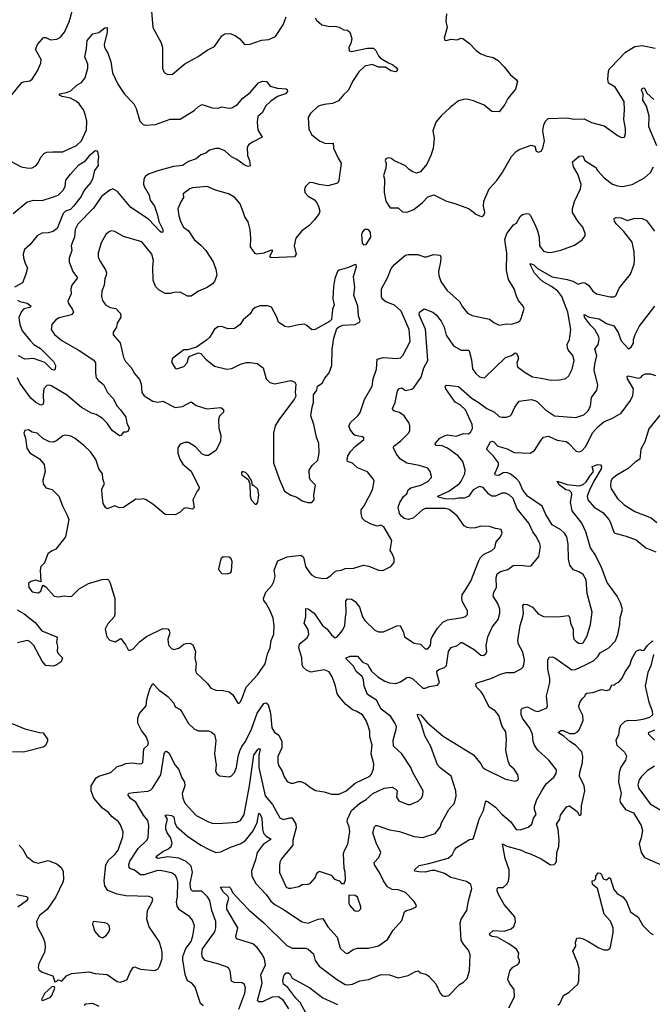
# Model space of a CAD drawing. Extents: x 2133461 to 2293071, y 753526 to 916327.
# Tile 281 of 459: x 2201814 to 2206947, y 874125 to 882107. Entities that reach past the tile are written whole.
import ezdxf

# ---------------------------------------------------------------- set-up
doc = ezdxf.new("R2010")
doc.units = 0

msp = doc.modelspace()

# ---------------------------------------------------------------- linework, layer by layer
at = {"layer": '0CON10XD'}
for points in [[(2201740, 881485), (2201832.5, 881597.5), (2201845, 881604.4), (2201895, 881610.8), (2201915, 881626.2), (2201958.3, 881691.7), (2201985.8, 881754.2), (2201988, 881785), (2201942.5, 881865), (2201957.5, 881905), (2202006.4, 881963.6), (2202025, 881963.8), (2202064.3, 881944.3), (2202115, 881950), (2202146, 881965), (2202178.1, 882005), (2202215, 882090), (2202244.4, 882195)], [(2202883.8, 882175), (2202893.3, 882045), (2202960.7, 881920.7), (2202973, 881883), (2202973.3, 881715), (2202982.5, 881685), (2202995, 881672.5), (2203015, 881663.3), (2203055, 881666.7), (2203155, 881750), (2203262.3, 881807.7), (2203335, 881861.2), (2203395, 881890), (2203455, 881976.2), (2203477.7, 881992.3), (2203525, 881996.2), (2203565, 881976), (2203600.9, 881950.9), (2203637.1, 881907.1), (2203685, 881907.5), (2203775, 881940), (2203835, 881945.5), (2203888.8, 881971.2), (2203953.1, 882065), (2203975, 882130)], [(2204211.7, 882121.7), (2204222.8, 882102.8), (2204265, 882064.2), (2204331.2, 882051.2), (2204374.1, 882054.1), (2204407, 882047), (2204445, 882026.2), (2204475, 882023.3), (2204493.3, 882005), (2204510, 881955), (2204500, 881915), (2204483.8, 881885), (2204487.5, 881855), (2204505, 881848.8), (2204635, 881876.7), (2204685, 881877.5), (2204705, 881857.5), (2204724.4, 881815), (2204741.8, 881795), (2204806.1, 881756.1), (2204840.9, 881740.9), (2204869.4, 881719.4), (2204878.9, 881705), (2204875, 881689.2), (2204864.5, 881685.5), (2204825, 881692.1), (2204782.2, 881722.2), (2204725, 881721.4), (2204675, 881742.7), (2204615, 881729.5), (2204564.6, 881685), (2204514.7, 881605.3), (2204483.1, 881535), (2204441.6, 881498.4), (2204401.7, 881448.3), (2204352.8, 881427.2), (2204285, 881419.4), (2204235, 881405.7), (2204174.1, 881345.9), (2204155.6, 881315), (2204159.1, 881219.1), (2204185, 881174.2), (2204246.7, 881125), (2204295, 881104), (2204358, 881105), (2204360, 881065), (2204396.9, 880985), (2204422.5, 880945), (2204403.8, 880803.8), (2204396.2, 880785), (2204385, 880779.2), (2204315, 880761.4), (2204245, 880771.4), (2204195, 880785.6), (2204165, 880786), (2204134.3, 880755.7), (2204125, 880730), (2204127.3, 880707.3), (2204155, 880676.2), (2204205, 880646.2), (2204220.3, 880630.3), (2204239.2, 880595), (2204249.2, 880555), (2204244, 880535), (2204207.1, 880485), (2204162, 880438), (2204103.3, 880395), (2204053.9, 880336.1), (2204040, 880275), (2204056.7, 880205), (2204045, 880183.3), (2203855, 880176.2), (2203844.3, 880184.3), (2203846, 880195), (2203867.5, 880235), (2203855, 880238.8), (2203795, 880215.4), (2203737.5, 880207.5), (2203725, 880211.2), (2203686.7, 880265), (2203690.4, 880335), (2203683, 880403), (2203667.8, 880467.8), (2203639.7, 880509.7), (2203629.2, 880540.8), (2203604, 880615), (2203558.8, 880665), (2203507.5, 880695), (2203402.5, 880725), (2203335, 880754.2), (2203215, 880744), (2203193.3, 880735), (2203140, 880695), (2203142.5, 880665), (2203123, 880637), (2203096.4, 880573.6), (2203103.9, 880516.1), (2203120.8, 880465), (2203144.3, 880424.3), (2203184, 880395), (2203229.2, 880325), (2203285, 880278.6), (2203324.4, 880235), (2203384.3, 880144.3), (2203405.8, 880085), (2203414, 880035), (2203394.3, 879985), (2203377.1, 879965), (2203335, 879935.5), (2203265, 879907.1), (2203205, 879864.4), (2203175, 879865.8), (2203115, 879898), (2203065, 879896)], [(2205276, 882155), (2205271.4, 882095), (2205283.8, 882045), (2205257, 881957), (2205262.3, 881942.3), (2205275, 881938.8), (2205315, 881949.4), (2205365, 881943.8), (2205394, 881956), (2205410, 881955), (2205463, 881913), (2205517, 881857), (2205555, 881830), (2205595, 881813.3), (2205655, 881800), (2205697.5, 881775), (2205745.9, 881725.9), (2205794.1, 881664.1), (2205843.3, 881623.3), (2205853.3, 881605), (2205837.5, 881545), (2205775, 881467.5), (2205750.7, 881419.3), (2205705, 881360), (2205645, 881362.5), (2205582.5, 881415), (2205495, 881450), (2205441.7, 881461.7), (2205415, 881461.2), (2205375, 881448.8), (2205305.9, 881394.1), (2205233, 881327), (2205191.2, 881275), (2205166.7, 881205), (2205176.4, 881146.4), (2205167.7, 881062.3), (2205151.2, 881005), (2205116.7, 880935), (2205065, 880872.5), (2205035, 880863.3), (2205005, 880873.3), (2204975, 880892.5), (2204945, 880922.5), (2204850, 880965), (2204831.7, 880981.7), (2204805, 880987.5), (2204785, 880980), (2204780, 880965), (2204786.7, 880945), (2204786.1, 880903.9), (2204766.7, 880845), (2204773.8, 880815), (2204772, 880705), (2204784.2, 880635), (2204820.5, 880580.5), (2204885, 880581.2), (2204920.3, 880550.3), (2204955, 880546), (2205012.3, 880567.7), (2205083.3, 880625), (2205125, 880670), (2205175, 880686.7), (2205276.1, 880636.1), (2205345, 880618), (2205456.4, 880576.4), (2205480.6, 880560.6), (2205515, 880530.6), (2205545, 880515.8), (2205565, 880511.2), (2205578.8, 880521.2), (2205588.8, 880545), (2205577.5, 880595), (2205580, 880635), (2205622.5, 880735), (2205685, 880803.8), (2205730, 880865), (2205805, 880997.5), (2205842.7, 881037.3), (2205866, 881054), (2205965, 881090), (2205993, 881083), (2206005, 881042.5), (2206025, 881033.8), (2206045, 881042.5), (2206058, 881065), (2206073.3, 881125), (2206058.8, 881205), (2206066, 881255), (2206080, 881285), (2206102.9, 881307.1), (2206255, 881312.5), (2206311.4, 881301.4), (2206395, 881304.5), (2206455, 881273.3), (2206555.3, 881245.3), (2206668.8, 881165), (2206697.7, 881152.3), (2206722.5, 881155), (2206730, 881185), (2206730, 881225), (2206717, 881297), (2206722.2, 881375), (2206717.8, 881445), (2206645, 881558.8), (2206592.3, 881592.3), (2206585.8, 881625), (2206592.7, 881687.3), (2206597.5, 881705), (2206610, 881720), (2206730, 881845), (2206805, 881890.8), (2206865, 881897.1), (2206970, 881875)], [(2201675, 880994.3), (2201825, 880913.3), (2201886.8, 880903.2), (2201915, 880907.1), (2201945, 880922), (2201965, 880946.2), (2201985, 880993.8), (2202015.6, 881024.4), (2202035, 881032.5), (2202082.9, 881037.1), (2202165, 881035.8), (2202275, 881088.2), (2202315.4, 881125), (2202356.4, 881215), (2202358.5, 881285), (2202345, 881340), (2202331.5, 881375), (2202296.5, 881425), (2202275, 881443.5), (2202225, 881470.4), (2202158.8, 881485), (2202138, 881495), (2202136.2, 881505), (2202194.5, 881515.5), (2202230.2, 881529.8), (2202278.8, 881575), (2202315, 881598.8), (2202344.3, 881635), (2202367.3, 881715), (2202367.2, 881747.2), (2202342, 881805), (2202356.7, 881873.3), (2202361.7, 881938.3), (2202408.1, 881991.9), (2202455, 882004), (2202505, 882040), (2202523.3, 882043.3), (2202524.6, 882005), (2202500.5, 881905), (2202501.1, 881885), (2202513, 881863), (2202529.2, 881835), (2202552.5, 881765), (2202566.7, 881675), (2202611.1, 881585), (2202665, 881504.2), (2202739.4, 881425), (2202758.3, 881388.3), (2202790, 881285), (2202815, 881258), (2202832.4, 881252.4), (2202915, 881257.8), (2203035, 881301.9), (2203115, 881302), (2203229.7, 881370.3), (2203265, 881404), (2203295, 881418.8), (2203375, 881391.2), (2203425, 881390), (2203455, 881401.2), (2203515, 881390), (2203535, 881392.5), (2203580.2, 881419.8), (2203625, 881470), (2203683.8, 881516.2), (2203751.2, 881595), (2203785, 881607.5), (2203817.5, 881605), (2203847, 881567), (2203905, 881552), (2203975, 881546.7), (2203985, 881540), (2203987.5, 881525), (2203970, 881505), (2203905, 881483.3), (2203852.2, 881447.8), (2203808, 881405), (2203783.3, 881355), (2203746.4, 881323.6), (2203740, 881275), (2203746.2, 881215), (2203782.5, 881155), (2203702, 881115), (2203674.2, 881095), (2203660.8, 881075), (2203663.1, 881005), (2203679.4, 880965), (2203685, 880922.5), (2203665, 880916.2), (2203635, 880929.2), (2203576.7, 880975), (2203532.5, 880995), (2203477.5, 881045), (2203431.7, 881061.7), (2203405, 881063.1), (2203355, 881048.1), (2203325, 881025.7), (2203285, 881010.6), (2203245, 880978.1), (2203182.6, 880957.4), (2203135, 880924.5), (2203063.3, 880916.7), (2202935, 880882.1), (2202865, 880857.3), (2202835, 880837.8), (2202821.5, 880815), (2202819.6, 880775), (2202824.2, 880754.2), (2202864.4, 880685), (2202873.3, 880645), (2202906.9, 880595), (2202932.8, 880522.8), (2202941.8, 880471.8), (2202976.7, 880405), (2202974.2, 880385.8), (2202965, 880382.5), (2202955, 880390), (2202859.3, 880489.3), (2202715, 880585.6), (2202607.5, 880715), (2202570, 880735), (2202545, 880724.5), (2202478.5, 880675), (2202411.5, 880578.5), (2202285, 880448.6), (2202262.9, 880405), (2202258.9, 880345), (2202243.1, 880305), (2202232.9, 880275), (2202235.7, 880235), (2202214.4, 880175), (2202215.6, 880145), (2202245.4, 880065.4), (2202282.5, 880015), (2202238, 879955), (2202230, 879925), (2202231.2, 879885), (2202204.4, 879825), (2202210, 879805), (2202243.3, 879756.7), (2202250, 879735), (2202234.4, 879715.6), (2202135, 879690), (2202107.2, 879672.8), (2202074.3, 879635), (2202070, 879595), (2202095.4, 879555.4), (2202155, 879505.6), (2202297.5, 879425), (2202416.2, 879346.2), (2202427.8, 879325), (2202428.9, 879245), (2202435.7, 879205), (2202452.8, 879182.8), (2202495, 879148.8), (2202525.7, 879085), (2202571.1, 879035), (2202604.4, 878975), (2202633.1, 878945), (2202674.4, 878885), (2202684.4, 878835), (2202702.7, 878795), (2202691.9, 878768.1), (2202675, 878761.9), (2202655, 878763.8), (2202635, 878737.5), (2202625, 878733.3), (2202565, 878775.8), (2202524.4, 878835), (2202485, 878874.4), (2202435, 878907.5), (2202397.4, 878917.4), (2202315, 878962.9), (2202193.5, 879065), (2202075, 879137.1), (2202055, 879143.5), (2202035, 879140.6), (2202010, 879115), (2202004.5, 879065), (2202007.8, 879002.2), (2202002, 878988), (2201985, 878982.5), (2201945, 879004.4), (2201905, 879040), (2201818.8, 879158.8), (2201795, 879204.4)], [(2206983.1, 881085), (2206919, 881239), (2206921.6, 881325), (2206899.5, 881405), (2206870, 881455), (2206872.7, 881502.7), (2206858.6, 881535), (2206865, 881550), (2206875, 881555.7), (2206885, 881551.2), (2206902.3, 881512.3), (2206960, 881460)], [(2201762, 880535), (2201871.7, 880628.3), (2201925, 880644.2), (2201995, 880640), (2202080.9, 880669.1), (2202125, 880684.4), (2202165.8, 880725), (2202182, 880755), (2202187.5, 880805), (2202225, 880855.7), (2202295, 880930.6), (2202347.2, 880962.8), (2202385, 881010.8), (2202425, 881046.2), (2202440, 881045), (2202446.1, 881036.1), (2202453.5, 880995), (2202448, 880958), (2202452, 880925), (2202420, 880885), (2202404.2, 880815), (2202388.1, 880785), (2202336.2, 880723.8), (2202312.2, 880675), (2202251.2, 880595), (2202225, 880569.6), (2202185, 880554.7), (2202167.4, 880535), (2202118.8, 880415), (2202085, 880389.4), (2202045, 880378.8), (2201992.5, 880377.5), (2201955.6, 880355), (2201895, 880282.9), (2201852, 880245), (2201840.8, 880205), (2201844.1, 880175.9), (2201860, 880125), (2201876.2, 880095), (2201863.8, 880045), (2201835.8, 879974.2), (2201771.1, 879938.9)], [(2203065, 879896), (2203035, 879888), (2202995, 879887.5), (2202944.6, 879914.6), (2202915, 879944), (2202897.5, 879995), (2202893.3, 880103.3), (2202899.2, 880155), (2202886.4, 880205), (2202805.7, 880305), (2202655, 880348.6), (2202585, 880390), (2202555.9, 880394.1), (2202535, 880385.8), (2202513.7, 880366.3), (2202475, 880298.8), (2202451.8, 880215), (2202451.8, 880185), (2202463.2, 880153.2), (2202509.3, 880079.3), (2202518.1, 880055), (2202516.9, 880035), (2202504.2, 880005), (2202499.2, 879955), (2202480.8, 879905), (2202477.7, 879862.3), (2202485, 879830), (2202510, 879795), (2202547.5, 879775), (2202595, 879766.9), (2202633.1, 879725), (2202634.4, 879695), (2202603.8, 879646.2), (2202599.4, 879615), (2202572, 879575), (2202572.7, 879552.7), (2202628, 879488), (2202657.3, 879367.3), (2202671.2, 879335), (2202717.4, 879287.4), (2202745, 879240), (2202785, 879189.2), (2202799.6, 879155), (2202805.9, 879085), (2202825, 879057.5), (2202895, 879013.3), (2202935, 879006.7), (2202975, 879014.4), (2203075, 878962.2), (2203135, 878971.1), (2203205, 879009.2), (2203245, 878979.2), (2203332.1, 878952.1), (2203445, 878963.3), (2203468.3, 878948.3), (2203466.7, 878925), (2203436.2, 878893.8), (2203426.5, 878865), (2203430, 878795), (2203445.8, 878735), (2203442.1, 878687.9), (2203406.2, 878613.8), (2203346.6, 878573.4), (2203325, 878573.1), (2203295, 878584.4), (2203240.6, 878645), (2203185, 878678.7), (2203155, 878679.6), (2203116.2, 878665), (2203095.8, 878635), (2203097.3, 878592.7), (2203112.9, 878545), (2203137.5, 878505), (2203206.6, 878446.6), (2203270, 878315), (2203268.3, 878301.7), (2203253.3, 878285), (2203220, 878215), (2203228.8, 878151.2), (2203215, 878138.8), (2203160.7, 878149.3), (2203146.2, 878143.8), (2203115, 878114), (2203075, 878092.5), (2202995.6, 878095.6), (2202895, 878179.2), (2202835, 878218), (2202815, 878223.8), (2202785, 878218), (2202755, 878220.8), (2202655, 878153.5), (2202620, 878150), (2202585, 878166), (2202525, 878141.2), (2202511.2, 878151.2), (2202490.8, 878185), (2202484.4, 878255), (2202481.4, 878305), (2202500.8, 878345), (2202488.8, 878385), (2202486, 878425), (2202456.2, 878465), (2202433.8, 878535), (2202415, 878566.7), (2202388, 878605), (2202334, 878655), (2202265, 878710.8), (2202229.7, 878729.7), (2202185, 878738), (2202165, 878734.2), (2202115.5, 878694.5), (2202085, 878683.1), (2202055, 878684.3), (2202002.2, 878712.2), (2201955, 878755.8), (2201915, 878763.3), (2201885, 878782.5), (2201855, 878777.5), (2201846.7, 878755), (2201860, 878715), (2201872.3, 878632.3), (2201896.1, 878596.1), (2201975.8, 878545.8), (2202011.7, 878501.7), (2202021.2, 878445), (2202001.4, 878375), (2202004.1, 878344.1), (2202025, 878311.2), (2202077.1, 878297.1), (2202132.5, 878245), (2202160, 878165), (2202199.2, 878089.2), (2202212.5, 878055), (2202186, 877915), (2202106.7, 877815), (2202071.7, 877798.3), (2202043.6, 877776.4), (2202015.4, 877704.6), (2201985.8, 877674.2), (2201980, 877645), (2201985, 877550), (2201945, 877562.5), (2201905, 877552.5), (2201884.7, 877535.3), (2201886.9, 877505), (2201915, 877470), (2201965, 877460), (2201985.7, 877474.3), (2201995, 877510), (2202005, 877522.5), (2202025, 877510), (2202095, 877433.8), (2202125, 877428.8), (2202175, 877436.2), (2202215, 877430), (2202236.7, 877435), (2202297.6, 877492.4), (2202372.8, 877537.2), (2202482.1, 877567.9), (2202525, 877571.2), (2202535.6, 877565.6), (2202548.3, 877538.3), (2202585.6, 877415), (2202586.1, 877283.9), (2202580, 877265), (2202529.5, 877210.5), (2202508.8, 877165), (2202520, 877105), (2202545.9, 877075.9), (2202587.7, 877062.3), (2202635, 877090), (2202675.8, 877035.8), (2202695, 876997.5), (2202705, 876993.8), (2202735, 877008), (2202785, 877062.9), (2202843.9, 877106.1), (2202975, 877172), (2203015, 877168.8), (2203026.7, 877155), (2203031.2, 877135), (2203016.2, 877085), (2203017.5, 877055), (2203024.5, 877034.5), (2203045, 877008.8), (2203065, 877002.5), (2203105, 877012), (2203145, 877043.3), (2203165, 877048.8), (2203195, 877052.5), (2203218.3, 877038.3), (2203239.2, 876985), (2203236, 876935), (2203246, 876885), (2203239.2, 876835), (2203245, 876812.5), (2203336.6, 876726.6), (2203365, 876686.7), (2203405, 876670.8), (2203465, 876668.8), (2203515, 876657.5), (2203542.5, 876635), (2203585, 876567.5), (2203595, 876567.5), (2203605, 876577.5), (2203622, 876615), (2203652, 876695), (2203744.5, 876795.5), (2203807.1, 876885), (2203824, 876965), (2203846, 877015), (2203853.6, 877073.6), (2203876.7, 877125), (2203880, 877195), (2203871.4, 877255), (2203847.1, 877315), (2203815, 877373.8), (2203795, 877397.5), (2203792, 877415), (2203811.2, 877465), (2203858.8, 877521.2), (2203877.3, 877552.7), (2203886, 877595), (2203878.8, 877645), (2203909.5, 877720.5), (2203985, 877753.3), (2204095.7, 877765.7), (2204113.1, 877753.1), (2204119.7, 877739.7), (2204133.3, 877675), (2204164.6, 877624.6), (2204185, 877604.2), (2204215, 877588.8), (2204275, 877576.2), (2204305, 877578.8), (2204335, 877598.8), (2204365, 877628), (2204385, 877638.6), (2204425, 877644.4), (2204455, 877658.9), (2204525, 877661.8), (2204605, 877684), (2204645.8, 877675.8), (2204725, 877643.3), (2204759.3, 877640.7), (2204825, 877673.3), (2204853, 877707), (2204851.2, 877735), (2204838, 877775), (2204819.2, 877805), (2204833.8, 877885), (2204769.2, 877995), (2204745, 878010), (2204715, 878001.2), (2204665, 878016.5), (2204613.2, 878043.2), (2204593.6, 878065), (2204583.6, 878106.4), (2204585, 878133.3), (2204609.4, 878165), (2204677.3, 878295), (2204691.5, 878365), (2204681.9, 878385), (2204635, 878442.2), (2204554.7, 878474.7), (2204515, 878512.5), (2204475, 878526.7), (2204470, 878535), (2204477.9, 878572.1), (2204501.3, 878608.7), (2204535, 878645.8), (2204606.7, 878705), (2204606.1, 878716.1), (2204595.9, 878725.9), (2204535, 878736.2), (2204525, 878743.8), (2204494.3, 878784.3), (2204486, 878815), (2204502, 878845), (2204557.5, 878895), (2204577, 878923), (2204612, 879028), (2204673.1, 879135), (2204682.9, 879195), (2204708.9, 879275), (2204714.2, 879355), (2204765, 879368.2), (2204875, 879361.2), (2204904.5, 879365.5), (2204922, 879385), (2204982.6, 879497.4), (2204973.8, 879595), (2204910, 879745), (2204855, 879792.5), (2204785, 879819.4), (2204755.7, 879845), (2204749.1, 879859.1), (2204750.6, 879925), (2204798.2, 880015), (2204829.1, 880090.9), (2204855, 880122.9), (2204915.4, 880174.6), (2204945, 880196.9), (2204965, 880203.5), (2205045, 880202.2), (2205095, 880185.8), (2205115, 880185.8), (2205172.3, 880202.3), (2205227, 880197), (2205232.3, 880182.3), (2205229.4, 880145), (2205211.1, 880065), (2205215, 880033.3), (2205232.2, 879985), (2205280.6, 879915), (2205382.5, 879822.5), (2205408.3, 879778.3), (2205448.3, 879728.3), (2205485, 879710), (2205625, 879680), (2205661.2, 879651.2), (2205705, 879631.2), (2205765, 879642), (2205805, 879640), (2205855, 879653.8), (2205872.5, 879665), (2205883.3, 879685), (2205906.2, 879765), (2205900, 879785), (2205860.3, 879830.3), (2205846, 879865), (2205825.8, 879925), (2205781.2, 880001.2), (2205762.8, 880072.8), (2205766.5, 880215), (2205751.5, 880325), (2205766.9, 880373.1), (2205820, 880445), (2205845, 880457.5), (2205875, 880511.2), (2205895, 880528), (2205926.1, 880536.1), (2205945, 880532.5), (2205955, 880522.5), (2205990.8, 880455), (2206015.8, 880395.8), (2206029.2, 880345), (2206032.5, 880275), (2206065, 880230), (2206105, 880220.6), (2206135, 880223.3), (2206205, 880237.5), (2206315, 880279.2), (2206376.8, 880323.2), (2206401.2, 880355), (2206401.2, 880375), (2206384, 880425), (2206343.4, 880473.4), (2206300.8, 880545), (2206299.2, 880575), (2206315, 880632.5), (2206364.5, 880735), (2206368.7, 880771.3), (2206343.2, 880855), (2206308.5, 880915), (2206300, 880955), (2206355, 881001.1), (2206382.1, 881002.1), (2206400.8, 880965), (2206488.3, 880908.3), (2206501.2, 880885), (2206555.5, 880825.5), (2206624.5, 880774.5), (2206665, 880759.4), (2206705, 880754.4), (2206785, 880770.8), (2206884.2, 880825.8), (2206931.7, 880868.3), (2206956.8, 880915)], [(2202950.9, 874439.1), (2202969.2, 874495), (2202971.1, 874545), (2202965.7, 874575), (2202945, 874633.3), (2202863.7, 874753.7), (2202845.6, 874815), (2202850.6, 874885), (2202888.6, 874955), (2202894, 874975), (2202888.8, 874988.8), (2202865, 875000), (2202675, 875005.5), (2202605, 875017.5), (2202528.5, 875048.5), (2202504.7, 875084.7), (2202498.5, 875125), (2202513.6, 875255), (2202535, 875292.2), (2202585, 875338.5), (2202612.5, 875375), (2202650, 875485), (2202653, 875523), (2202630.7, 875580.7), (2202615, 875604), (2202564.7, 875644.7), (2202535, 875678.6), (2202485, 875714.4), (2202415, 875795.8), (2202393.5, 875855), (2202394.6, 875895.4), (2202435, 875962), (2202455, 875975.6), (2202553.8, 876005), (2202605, 876052.9), (2202645, 876062.5), (2202673, 876077), (2202725, 876083.1), (2202786.9, 876073.1), (2202804.2, 876075.8), (2202814.3, 876085.7), (2202821.5, 876195), (2202852.5, 876225), (2202860, 876245), (2202840.4, 876295), (2202803.3, 876345), (2202773.2, 876403.2), (2202772, 876445), (2202787, 876483), (2202841.2, 876545), (2202845.7, 876595), (2202858.5, 876645), (2202872, 876688), (2202895, 876726.7), (2202945, 876672.5), (2203015, 876620), (2203063.8, 876565), (2203075, 876536.7), (2203115, 876516.2), (2203131.1, 876491.1), (2203182.4, 876402.4), (2203231.2, 876355), (2203265, 876343.3), (2203345, 876341.1), (2203371.3, 876331.3), (2203393.3, 876313.3), (2203405.7, 876264.3), (2203394, 876155), (2203408.6, 876065), (2203403.9, 876013.9), (2203412.5, 875995), (2203436.2, 875976.2), (2203515, 875970), (2203531.7, 875978.3), (2203557.1, 876005), (2203574.4, 876045), (2203586.5, 876135), (2203600.2, 876179.8), (2203617.1, 876215), (2203646.8, 876255), (2203695, 876355.8), (2203740, 876485), (2203795, 876562.9), (2203815, 876570), (2203830.8, 876555), (2203848.5, 876485), (2203860.5, 876365), (2203880.9, 876330.9), (2203915.9, 876305.9), (2203941.8, 876255), (2203940.5, 876205), (2203908.5, 876135), (2203908.9, 876085), (2203917.6, 876057.6), (2203944.2, 876015), (2203956.2, 875975), (2203985, 875930), (2204015, 875916.7), (2204035, 875916.7), (2204075, 875931.2), (2204095, 875932), (2204133.3, 875915), (2204166.8, 875886.8), (2204215, 875858), (2204285, 875848.1), (2204345, 875829.1), (2204405, 875828.1), (2204462, 875855), (2204535, 875917.8), (2204655, 875974.5), (2204668.9, 875991.1), (2204685.5, 876035), (2204687.3, 876075), (2204666.5, 876155), (2204675.3, 876225), (2204656.4, 876293.6), (2204655.4, 876335.4), (2204645.5, 876375), (2204625.5, 876425), (2204595, 876471.4), (2204545, 876500.9), (2204515, 876513.1), (2204458.3, 876558.3), (2204402.4, 876622.4), (2204390.5, 876645), (2204374.5, 876715), (2204349.8, 876779.8), (2204325, 876820.8), (2204285, 876836.9), (2204175, 876816.5), (2204142.5, 876832.5), (2204115.8, 876855), (2204105.7, 876875), (2204102.2, 876935), (2204077.8, 877015), (2204085, 877046), (2204145.4, 877094.6), (2204160.5, 877125), (2204155, 877163.8), (2204122.9, 877215), (2204136.2, 877265), (2204135, 877333.3), (2204155, 877330), (2204204.7, 877294.7), (2204271.1, 877195), (2204305, 877168.2), (2204345, 877118.9), (2204375, 877096.7), (2204388, 877102), (2204433.3, 877155), (2204451.2, 877195), (2204457.5, 877262.5), (2204463.8, 877295), (2204460, 877395), (2204475, 877412.2), (2204505, 877408.2), (2204535, 877391.2), (2204570, 877345), (2204595, 877266.2), (2204615, 877236), (2204695, 877157.5), (2204725, 877144.2), (2204765, 877144.3), (2204875, 877193.3), (2204900, 877195), (2204929.5, 877139.5), (2204937.5, 877105), (2205015, 877052.9), (2205065, 877045.6), (2205105, 877008), (2205125, 877006), (2205146.9, 877033.1), (2205152.5, 877085), (2205161.5, 877105), (2205203.5, 877175), (2205247.9, 877222.1), (2205285, 877242.7), (2205408.3, 877261.7), (2205430, 877270), (2205446.7, 877285), (2205448, 877315), (2205408.3, 877388.3), (2205400.6, 877415), (2205405.5, 877445), (2205430.6, 877485), (2205474.5, 877555.5), (2205535.5, 877715), (2205553.5, 877746.5), (2205577.5, 877772.5), (2205646.2, 877803.8), (2205670, 877825), (2205680, 877875), (2205715.8, 877915), (2205730, 877945), (2205720, 877975), (2205675, 877981.2), (2205625, 877998.8), (2205555, 878000.8), (2205512.1, 877987.9), (2205475, 877984.4), (2205445, 877989.4), (2205421.4, 878005), (2205363.6, 878083.6), (2205297.5, 878135), (2205265, 878144.8), (2205105, 878143.3), (2205079.1, 878130.9), (2205006, 878065), (2204965, 878055.9), (2204935, 878063.2), (2204911.7, 878081.7), (2204896.5, 878105), (2204884.6, 878155.4), (2204897.6, 878192.4), (2204928.7, 878241.3), (2204955, 878264.3), (2204967.1, 878295), (2204987.1, 878312.9), (2205067.6, 878332.4), (2205125, 878363.1), (2205156.2, 878395), (2205156.2, 878405), (2205143.8, 878445), (2205125, 878471.2), (2205055, 878494.2), (2204955, 878511.5), (2204905, 878544.4), (2204871.8, 878585), (2204847.5, 878635), (2204850, 878650), (2204907, 878693), (2204967.5, 878755), (2204978.6, 878775), (2204978.6, 878815), (2204974, 878835), (2204934, 878895), (2204895, 878921.9), (2204846.9, 878936.9), (2204840, 878955), (2204860.5, 879005), (2204880.7, 879099.3), (2204891.8, 879118.2), (2204915, 879122), (2204945, 879100), (2204995, 879112), (2205015, 879128), (2205072.2, 879207.8), (2205093.3, 879285), (2205125.8, 879345), (2205116.9, 879455), (2205106.9, 879596.9), (2205054.4, 879715.6), (2205058.8, 879735), (2205095, 879763.3), (2205165.5, 879735.5), (2205193.6, 879713.6), (2205235, 879662.5), (2205257.5, 879615), (2205275, 879548.8), (2205333.1, 879463.1), (2205395, 879428.2), (2205455, 879428.1), (2205462, 879422), (2205478.9, 879348.9), (2205486.9, 879276.9), (2205515, 879237.5), (2205545, 879210.6), (2205585.5, 879204.5), (2205755, 879369.4), (2205805.5, 879384.5), (2205835, 879405.8), (2205845, 879402.5), (2205857.5, 879375), (2205857.5, 879355), (2205846.7, 879325), (2205853.6, 879293.6), (2205915, 879246.7), (2205975, 879211.9), (2206045, 879201.8), (2206126.2, 879183.8), (2206193.8, 879186.2), (2206245, 879199.4), (2206268.8, 879221.2), (2206297.5, 879275), (2206314.3, 879345), (2206301.4, 879385), (2206265, 879430), (2206257.9, 879447.9), (2206256.9, 879475), (2206274.5, 879515.5), (2206286.9, 879595), (2206262.3, 879735), (2206212.6, 879862.6), (2206181.8, 879905), (2206130.4, 879945), (2206062, 879982), (2206035.3, 880005), (2205992.2, 880052.2), (2205953.4, 880126.6), (2205965, 880128.2), (2205985, 880118.9), (2206015, 880089.2), (2206135, 880022.7), (2206255, 880001.8), (2206302.7, 879987.3), (2206345, 879962), (2206385, 879976.2), (2206405, 879972), (2206431.3, 879951.3), (2206464.2, 879905), (2206495, 879884.5), (2206605, 879860), (2206635, 879860), (2206651.7, 879868.3), (2206679.5, 879930.5), (2206770.8, 880045), (2206799.5, 880125), (2206802.5, 880155), (2206799.5, 880225), (2206783.8, 880303.8), (2206715, 880391.1), (2206655, 880453.3), (2206640, 880475), (2206638.1, 880495), (2206655, 880503.6), (2206695, 880499.6), (2206745, 880480), (2206805, 880497.5), (2206865.7, 880495.7), (2206898.7, 880478.7), (2206965, 880392)], [(2204603, 880283), (2204625, 880283.3), (2204663.3, 880345), (2204661.7, 880381.7), (2204649.3, 880399.3), (2204635, 880407.5), (2204612.5, 880405), (2204595, 880387.5), (2204587.5, 880365), (2204592.5, 880295), (2204603, 880283)], [(2204151.7, 878191.7), (2204185, 878193.8), (2204203.8, 878215), (2204202, 878255), (2204213.6, 878333.6), (2204173.8, 878375), (2204165, 878392.5), (2204163.9, 878456.1), (2204186.1, 878493.9), (2204234.2, 878535.8), (2204244.2, 878595), (2204241.7, 878671.7), (2204222.1, 878722.1), (2204200, 878825), (2204177.1, 878895), (2204186, 878965), (2204198, 879005), (2204198.8, 879065), (2204224.2, 879105), (2204231.2, 879135), (2204268.3, 879161.7), (2204289.1, 879200.9), (2204325.7, 879244.3), (2204337, 879273), (2204345.8, 879305), (2204348.2, 879435), (2204363.3, 879525), (2204386.9, 879603.1), (2204403, 879617), (2204435, 879630.6), (2204535, 879636), (2204570, 879655), (2204576.2, 879665), (2204562, 879705), (2204557.1, 879785), (2204525.8, 879874.2), (2204532.9, 879935), (2204522.5, 880025), (2204547.5, 880105), (2204545, 880120), (2204535, 880122.5), (2204482.3, 880097.7), (2204405, 880076.7), (2204393.8, 880065), (2204370.3, 880009.7), (2204359.4, 879945), (2204355.8, 879845), (2204366, 879795), (2204353.4, 879756.6), (2204343, 879677), (2204328.3, 879661.7), (2204212.5, 879595), (2204185, 879592.5), (2204145, 879627.5), (2204125, 879637.5), (2204075, 879632.5), (2203995, 879613.8), (2203965, 879618.8), (2203914.5, 879654.5), (2203900, 879695), (2203856.4, 879776.4), (2203825, 879787.5), (2203765, 879787.5), (2203725, 879773.8), (2203704.2, 879755.8), (2203685, 879723.3), (2203627.5, 879675), (2203603.9, 879636.1), (2203557.7, 879602.3), (2203505, 879601.2), (2203450.7, 879619.3), (2203425, 879616.2), (2203395, 879598.8), (2203355.7, 879534.3), (2203330.3, 879509.7), (2203248.3, 879451.7), (2203175, 879430), (2203145, 879430), (2203055, 879360), (2203045, 879330), (2203075, 879282.5), (2203085, 879277.5), (2203105, 879281.2), (2203145, 879296.2), (2203174.1, 879325.9), (2203184.2, 879365.8), (2203195, 879380), (2203265, 879406.7), (2203285, 879400), (2203324.3, 879354.3), (2203395, 879298.8), (2203495, 879272.9), (2203535, 879279.2), (2203605, 879314.2), (2203655, 879328), (2203685, 879329.2), (2203739.7, 879319.7), (2203790, 879285), (2203814.2, 879195), (2203842.5, 879165), (2203885, 879156.2), (2204015, 879180.8), (2204047.7, 879167.7), (2204053.6, 879153.6), (2204048.8, 879085), (2204053.8, 879055), (2204045, 879032.5), (2203915.9, 878864.1), (2203886.2, 878815), (2203874.3, 878755), (2203874.1, 878514.1), (2203920, 878385), (2203963.3, 878285), (2204015, 878253.8), (2204062.5, 878235), (2204105, 878206.2), (2204151.7, 878191.7)], [(2201795, 879834.2), (2201815, 879821.9), (2201875, 879807.8), (2201905.8, 879785), (2201897.5, 879775), (2201848, 879762), (2201827.3, 879742.7), (2201806.1, 879693.9), (2201814.2, 879635), (2201834.2, 879585), (2201898.6, 879505), (2201929.2, 879475), (2201982.4, 879442.4), (2202086.9, 879335), (2202105.6, 879305), (2202101.4, 879275), (2202094.2, 879265.8), (2202075, 879270.4), (2202017.4, 879327.4), (2201925, 879360), (2201856.1, 879353.9), (2201805, 879381.2)], [(2203679.3, 875895), (2203712.6, 876145), (2203745, 876191.4), (2203755, 876198.6), (2203765, 876195.7), (2203755.2, 876144.8), (2203755.7, 876045), (2203804.7, 875815), (2203865, 875744.2), (2203925, 875636), (2203955, 875623.3), (2204005, 875636.7), (2204025, 875635.8), (2204055.4, 875585.4), (2204057.5, 875555), (2204029.4, 875455), (2204030, 875415), (2203938.1, 875305), (2203925, 875277.5), (2203921.4, 875245), (2203922.6, 875192.6), (2203975.8, 875075.8), (2203995, 875065.8), (2204015, 875065.7), (2204078.8, 875081.2), (2204105, 875096), (2204155, 875100), (2204172.7, 875107.3), (2204210.9, 875149.1), (2204225, 875187.5), (2204245, 875203.3), (2204341.2, 875171.2), (2204369.5, 875139.5), (2204405, 875126.7), (2204425, 875103.3), (2204446.4, 875103.6), (2204456.7, 875135), (2204456.2, 875195), (2204445.9, 875225.9), (2204442.3, 875347.7), (2204448.3, 875371.7), (2204477, 875423), (2204493.5, 875525), (2204488.5, 875565), (2204471.4, 875605), (2204472.5, 875625), (2204507.3, 875695), (2204574.4, 875755.6), (2204625.8, 875784.2), (2204680, 875835), (2204771.7, 875878.3), (2204835, 875884.3), (2204861.7, 875871.7), (2204876, 875855), (2204871.1, 875805), (2204890, 875775), (2204964.3, 875744.3), (2204985, 875745.8), (2205015, 875758.6), (2205047.5, 875772.5), (2205073.4, 875796.6), (2205085, 875822.5), (2205088.6, 875855), (2205003.8, 876003.8), (2204988.1, 876045), (2204915, 876156), (2204848.2, 876218.2), (2204843.1, 876265), (2204870, 876355), (2204870.6, 876375), (2204861.7, 876401.7), (2204825, 876458.1), (2204747.2, 876517.2), (2204709.4, 876589.4), (2204636.2, 876636.2), (2204610, 876705), (2204603.3, 876755), (2204592.7, 876782.7), (2204545, 876822.5), (2204522.5, 876865), (2204464.2, 876925), (2204463.3, 876935), (2204495, 876948.2), (2204555, 876948), (2204595, 876898.1), (2204635, 876882.9), (2204651.6, 876851.6), (2204667.9, 876825), (2204720.5, 876780.5), (2204776.9, 876745), (2204815, 876730), (2204865, 876725.6), (2204905, 876739.2), (2204954.5, 876775.5), (2204971.7, 876778.3), (2205005, 876762.9), (2205085, 876688.8), (2205105, 876686.7), (2205138.8, 876701.2), (2205205, 876713.3), (2205220, 876735), (2205200.9, 876800.9), (2205200, 876825), (2205215, 876840), (2205261.2, 876855), (2205278.3, 876871.7), (2205293.8, 876985), (2205315, 877016.9), (2205366.7, 877035), (2205393.1, 877056.9), (2205405, 877059.2), (2205502.1, 877002.1), (2205556.1, 876956.1), (2205575, 876954), (2205595, 876966.7), (2205603.8, 876985), (2205599.2, 877035), (2205612.1, 877105), (2205648.3, 877181.7), (2205695.5, 877245), (2205710, 877295), (2205709.6, 877329.6), (2205695, 877374.2), (2205655.6, 877435), (2205660.6, 877465), (2205684.2, 877505), (2205679.2, 877585), (2205687.3, 877615), (2205715, 877633.8), (2205775, 877650.6), (2205817, 877683), (2205875, 877684.3), (2205945, 877675.7), (2205965, 877680), (2206025.5, 877755), (2206040, 877835), (2206035, 877858.8), (2206007.1, 877915), (2205977.7, 877955), (2205944.3, 878024.3), (2205851.4, 878141.4), (2205818.9, 878225), (2205785, 878256.2), (2205755, 878267.7), (2205725, 878267.8), (2205675, 878244.5), (2205645, 878243.3), (2205620.1, 878260.1), (2205575, 878313.5), (2205545, 878321.8), (2205494.2, 878295), (2205455, 878241.9), (2205420.8, 878229.2), (2205375, 878227.2), (2205335, 878220), (2205263.7, 878223.7), (2205210, 878235), (2205206.7, 878245), (2205295.4, 878284.6), (2205383, 878347), (2205397.4, 878365), (2205425.4, 878425), (2205428.9, 878458.9), (2205410.6, 878525), (2205370.7, 878570.7), (2205285, 878634.6), (2205242.7, 878652.7), (2205193.3, 878655), (2205184.2, 878665), (2205188.8, 878675), (2205224.2, 878715), (2205265, 878736.8), (2205285, 878740.6), (2205355, 878731.8), (2205415, 878752.9), (2205455, 878750.5), (2205475.5, 878765), (2205487.1, 878792.9), (2205484.2, 878825), (2205432.5, 878945), (2205386.9, 878985), (2205346.2, 879006.2), (2205272.5, 879115), (2205266.7, 879135), (2205275, 879143.3), (2205307.3, 879142.7), (2205375, 879132.2), (2205484.4, 879035), (2205535, 879007.1), (2205605, 878955.5), (2205666, 878925), (2205705, 878891.4), (2205725, 878884.3), (2205765, 878884), (2205793.3, 878895), (2205805, 878907.5), (2205831.2, 878965), (2205866.8, 879013.2), (2205965, 879027.1), (2205995, 879021.1), (2206015, 879008.9), (2206079.4, 878945), (2206154.3, 878894.3), (2206327.9, 878882.1), (2206392, 878905), (2206425, 878932.5), (2206446.9, 878975), (2206454.5, 879045.5), (2206497.5, 879105), (2206505.7, 879145), (2206476, 879266), (2206479.7, 879315), (2206496, 879384), (2206480.6, 879435), (2206508.9, 879475), (2206516.7, 879515), (2206514.4, 879535), (2206480.5, 879595), (2206445, 879630), (2206395.7, 879695), (2206393.2, 879716.8), (2206434.7, 879694.7), (2206515, 879680.9), (2206575, 879643.8), (2206634.6, 879624.6), (2206670.7, 879570.7), (2206695, 879503.8), (2206755, 879437.5), (2206775, 879452.5), (2206793.8, 879485), (2206795.8, 879515), (2206808.9, 879555), (2206840.7, 879619.3), (2206967.9, 879785)], [(2203590.9, 874085), (2203641.5, 874215), (2203647, 874257), (2203637.1, 874285), (2203618.9, 874298.9), (2203555, 874300.8), (2203533.2, 874313.2), (2203522.5, 874395), (2203515, 874413.3), (2203504.4, 874424.4), (2203431.1, 874451.1), (2203320, 874480), (2203296.5, 874506.5), (2203291.8, 874535), (2203297.7, 874575), (2203397, 874713), (2203406.2, 874745), (2203405.4, 874795), (2203373.1, 874885), (2203356.6, 874966.6), (2203337.8, 874995), (2203291.5, 875041.5), (2203215, 875041.1), (2203201.5, 875055), (2203195.9, 875105), (2203217.1, 875197.1), (2203204.8, 875244.8), (2203165, 875281.8), (2203105, 875308.4), (2203015, 875321.3), (2202935, 875306.9), (2202920.5, 875315), (2202924.8, 875325.2), (2202974.6, 875365), (2203016.3, 875383.7), (2203041.8, 875405), (2203051.2, 875435), (2203036.9, 875476.9), (2203010.3, 875515), (2202998.9, 875545), (2202999.1, 875575), (2203014.3, 875625), (2202993.8, 875655), (2203005, 875661.2), (2203045, 875656.9), (2203065.3, 875645), (2203072, 875595), (2203085.2, 875565.2), (2203175, 875489.2), (2203284.4, 875415), (2203345, 875382.5), (2203405, 875356.9), (2203445, 875361.5), (2203525, 875399.6), (2203603.7, 875426.3), (2203645, 875453.8), (2203709.7, 875530.3), (2203741.7, 875598.3), (2203755, 875673.3), (2203765, 875666.2), (2203777.6, 875635), (2203783.3, 875545), (2203793.3, 875513.3), (2203815, 875488.1), (2203853.3, 875465), (2203788.6, 875421.4), (2203741.2, 875355), (2203727.1, 875295), (2203694.4, 875205.6), (2203698.2, 875165), (2203730, 875105), (2203815, 875015.7), (2203851.1, 874961.1), (2203883, 874933), (2203954.6, 874894.6), (2204105, 874792.2), (2204155, 874781.9), (2204235, 874815.6), (2204275, 874820), (2204314.2, 874754.2), (2204389.4, 874669.4), (2204415, 874580), (2204455, 874541.4), (2204475, 874535.7), (2204520.8, 874569.2), (2204555, 874580.6), (2204645, 874578.9), (2204725, 874600), (2204799.1, 874650.9), (2204844.6, 874725.4), (2204913.8, 874805), (2204937.5, 874875), (2204946.4, 874883.6), (2204990, 874895), (2205027, 874913), (2205032.5, 874925), (2205015, 874957.5), (2204945, 875030), (2204885, 875052.5), (2204835, 875056.5), (2204797.7, 875077.7), (2204765, 875125.6), (2204734.6, 875194.6), (2204691.9, 875255), (2204690, 875275), (2204728.1, 875315), (2204745.6, 875355), (2204706.7, 875435), (2204678.6, 875515), (2204692, 875565), (2204704.3, 875575.7), (2204715, 875574), (2204815, 875539.6), (2204895, 875526), (2205015, 875485.6), (2205083.9, 875476.1), (2205185, 875510.6), (2205225, 875562), (2205237.8, 875595), (2205295.4, 875704.6), (2205342, 875755), (2205356.6, 875813.4), (2205352.2, 875855), (2205315.6, 875975), (2205225, 876040.8), (2205204, 876065), (2205150.8, 876215), (2205100.9, 876300.9), (2205068.2, 876408.2), (2205044.4, 876455), (2205042.9, 876477.1), (2205065, 876472.5), (2205125.7, 876405), (2205249.9, 876299.9), (2205496.2, 876146.2), (2205555, 876074), (2205572.9, 876045), (2205595, 876028.1), (2205755, 875949.2), (2205835, 875933.3), (2205855, 875943.3), (2205862.5, 875955), (2205856.2, 875985), (2205825, 876030), (2205792.1, 876062.1), (2205776.8, 876096.8), (2205758.6, 876185), (2205762.9, 876275), (2205757.5, 876335), (2205728.3, 876378.3), (2205701.1, 876465), (2205673.4, 876503.4), (2205622.5, 876535), (2205575.6, 876635), (2205558.9, 876658.9), (2205520, 876695), (2205514.2, 876715), (2205518, 876725), (2205533.3, 876735), (2205645, 876768.1), (2205715, 876802), (2205765, 876814.6), (2205825, 876815.6), (2205883.3, 876845), (2205898.6, 876861.4), (2205905, 876880), (2205908.9, 876915), (2205903.3, 876955), (2205894.4, 876985), (2205860.5, 877045), (2205855.5, 877075), (2205875.5, 877195), (2205897.9, 877265), (2205901.2, 877295), (2205895.9, 877354.1), (2205905, 877368.8), (2205932.5, 877365), (2205975, 877344), (2206021.8, 877291.8), (2206065, 877268.1), (2206184.2, 877265.8), (2206265, 877278), (2206275.6, 877265), (2206282.5, 877215), (2206303.8, 877165), (2206304.2, 877114.2), (2206311.2, 877085), (2206328.8, 877065), (2206352.1, 877052.1), (2206375, 877050), (2206385, 877056.2), (2206418.6, 877111.4), (2206446.9, 877205), (2206458.1, 877305), (2206419.2, 877455), (2206410, 877565), (2206385, 877610), (2206350.7, 877630.7), (2206306.4, 877646.4), (2206276.7, 877685), (2206266.2, 877735), (2206263.8, 877855), (2206253.1, 877915), (2206235.7, 877945), (2206205, 877972), (2206135, 878012.5), (2206084.4, 878095), (2206054.6, 878164.6), (2205935, 878245.7), (2205895, 878298.6), (2205868.2, 878358.2), (2205845, 878383.9), (2205794.4, 878425), (2205765, 878435.7), (2205737.4, 878432.6), (2205703.1, 878413.1), (2205674, 878415), (2205669.4, 878425), (2205698.5, 878495), (2205699.5, 878515), (2205658.5, 878568.5), (2205600.6, 878625), (2205634.6, 878685), (2205645, 878691.5), (2205662.2, 878685), (2205695, 878650.9), (2205768.9, 878628.9), (2205825, 878599.4), (2205955, 878592.9), (2205991.2, 878615), (2206043.8, 878695), (2206065, 878723.3), (2206105, 878730.8), (2206175, 878699.4), (2206247, 878687), (2206266.2, 878675), (2206328.3, 878608.3), (2206355, 878604.3), (2206375, 878612.5), (2206406, 878644), (2206465, 878760.6), (2206504.4, 878805.6), (2206555, 878846.8), (2206623.8, 878876.2), (2206695, 878918.2), (2206770.2, 879019.8), (2206789.3, 879060.7), (2206794.1, 879115), (2206746.2, 879195), (2206741.9, 879215), (2206750, 879220), (2206835, 879200), (2206853.5, 879206.5), (2206870.4, 879225), (2206890, 879235), (2206931.5, 879235), (2206971.9, 879221.9)], [(2207007.8, 878902.2), (2206919.1, 878790.9), (2206887.5, 878685), (2206854.4, 878625), (2206846.2, 878545), (2206808.7, 878521.3), (2206751.9, 878468.1), (2206658.6, 878415), (2206621.4, 878385), (2206609.4, 878365), (2206607, 878327), (2206614.2, 878305), (2206665.7, 878225), (2206719.2, 878175), (2206805, 878118.9), (2206938.1, 878068.1), (2206985, 878032.2)], [(2203735, 878180), (2203746.7, 878195), (2203753.3, 878255), (2203745, 878300), (2203715, 878330), (2203701.7, 878331.7), (2203697.5, 878365), (2203667.5, 878415), (2203645, 878437.5), (2203620, 878445), (2203612.5, 878435), (2203615, 878420), (2203668.3, 878378.3), (2203680, 878345), (2203683.3, 878245), (2203693.3, 878215), (2203725, 878180), (2203735, 878180)], [(2203614, 874954), (2203675, 874888.5), (2203795.2, 874785.2), (2203982.4, 874602.4), (2204025, 874579.4), (2204135, 874580), (2204155, 874571.4), (2204199.2, 874535), (2204210.6, 874480.6), (2204243.3, 874435), (2204385, 874328.9), (2204455, 874285.5), (2204477.4, 874282.6), (2204515, 874289.4), (2204573.6, 874316.4), (2204645, 874325.8), (2204745.8, 874365.8), (2204815, 874363.8), (2204885, 874340), (2204965, 874359.2), (2205025, 874392), (2205046.7, 874395), (2205065, 874380), (2205108.8, 874368.8), (2205132.7, 874352.7), (2205191.7, 874291.7), (2205226.2, 874215), (2205243.3, 874195), (2205255, 874191.2), (2205275, 874190), (2205295, 874197.5), (2205382, 874285), (2205416.4, 874303.6), (2205445.8, 874335), (2205464.4, 874395), (2205468.6, 874525), (2205455.6, 874565), (2205415, 874612.5), (2205397.3, 874645), (2205389.1, 874785), (2205396.5, 874815), (2205443.3, 874885), (2205454.5, 874965), (2205482.9, 875065), (2205475.4, 875095.4), (2205439.5, 875119.5), (2205312.6, 875152.6), (2205260, 875185), (2205185, 875209.1), (2205155, 875209.7), (2205105, 875197.4), (2205052.2, 875197.8), (2205020, 875205), (2205018, 875215), (2205055, 875250), (2205134.2, 875265.8), (2205290.6, 875309.4), (2205323.4, 875336.6), (2205341.9, 875375), (2205359.2, 875395), (2205465, 875460), (2205485.9, 875464.1), (2205495, 875472.5), (2205541.4, 875625), (2205576.5, 875695), (2205595, 875773.3), (2205615, 875765.8), (2205675, 875722.9), (2205725, 875667.5), (2205795.9, 875605.9), (2205843.3, 875543.3), (2205875, 875538.1), (2205939.5, 875560.5), (2205970.8, 875585), (2205983.3, 875635), (2206005.4, 875664.6), (2205990.8, 875705), (2205991.2, 875728.8), (2206010, 875785), (2206049.5, 875855), (2206085, 875911.4), (2206149.2, 875965), (2206168, 875995), (2206170, 876025), (2206108, 876105), (2206019.2, 876185), (2205991.9, 876225), (2205980, 876255), (2205973.7, 876313.7), (2205954.1, 876364.1), (2205894.5, 876445), (2205884.3, 876475.7), (2205884.2, 876515.8), (2205894.1, 876525.9), (2205935, 876536.2), (2205995, 876504.4), (2206020.3, 876499.7), (2206091.2, 876528.8), (2206095.8, 876545), (2206087.5, 876625), (2206116.2, 876735), (2206115.4, 876765), (2206098.2, 876845), (2206098.6, 876915), (2206111.2, 876938.8), (2206135, 876940.8), (2206155, 876932.9), (2206295, 876837.5), (2206325, 876838.5), (2206405, 876878.2), (2206469.3, 876910.7), (2206506.2, 876943.8), (2206525.3, 876974.7), (2206595, 877015.6), (2206647.4, 877072.6), (2206667.4, 877122.6), (2206683.6, 877205), (2206685, 877257.5), (2206706.1, 877325), (2206692.9, 877375), (2206660.9, 877435), (2206580, 877545), (2206534.3, 877665), (2206485.5, 877765.5), (2206446.7, 877826.7), (2206408.9, 877955), (2206374.5, 878025), (2206296.4, 878126.4), (2206283.4, 878196.6), (2206294.4, 878255), (2206290.6, 878275), (2206275, 878289.5), (2206245, 878296.2), (2206191.9, 878335), (2206173.9, 878366.1), (2206255, 878337.7), (2206355, 878327.8), (2206385, 878340), (2206409.6, 878360.4), (2206445, 878415.6), (2206465.7, 878435), (2206468.9, 878445), (2206459.4, 878485), (2206505, 878501.8), (2206527.3, 878497.3), (2206535.5, 878485), (2206532, 878465), (2206473.8, 878366.2), (2206438, 878292), (2206419.2, 878245), (2206424.2, 878215), (2206475.4, 878155.4), (2206545, 878112.5), (2206593.5, 878055), (2206606.5, 878035), (2206633.8, 877953.8), (2206643.9, 877943.9), (2206735, 877920.8), (2206815, 877891.4), (2206895, 877825.8), (2206975, 877793.8)], [(2203495, 877613.8), (2203525, 877622.5), (2203533.3, 877635), (2203537.5, 877715), (2203530, 877735), (2203515, 877750), (2203465, 877753.3), (2203446.7, 877735), (2203427.5, 877655), (2203431.7, 877641.7), (2203455, 877617.5), (2203495, 877613.8)], [(2201792.6, 877322.6), (2201850.9, 877290.9), (2201940.4, 877220.4), (2201993.7, 877153.7), (2202112.7, 877102.7), (2202118, 877095), (2202112.7, 877062.7), (2202122, 877025), (2202118.8, 876985), (2202127.5, 876965), (2202160, 876935), (2202149.3, 876900.7), (2202110, 876875), (2202085, 876866.7), (2202025, 876872), (2201995, 876906.7), (2201928.9, 877035), (2201896.7, 877065), (2201875, 877073.1), (2201795, 877054.6)], [(2205783.5, 874095), (2205830, 874185), (2205826, 874245), (2205788, 874295), (2205776, 874325), (2205790, 874395), (2205816.2, 874425), (2205855, 874448.8), (2205868.8, 874465), (2205868.8, 874485), (2205858, 874505), (2205865, 874540), (2205845, 874570.8), (2205784, 874615), (2205688.3, 874668.3), (2205643.8, 874675), (2205628, 874685), (2205625.8, 874695), (2205655, 874722.9), (2205745, 874718.5), (2205802.4, 874737.6), (2205824, 874755), (2205838, 874795), (2205832.5, 874835), (2205745, 874932.9), (2205698.2, 875015), (2205688.5, 875045), (2205687.7, 875062.3), (2205695, 875071.2), (2205736.9, 875073.1), (2205769.1, 875100.9), (2205780.8, 875125), (2205787, 875163), (2205785.7, 875215), (2205754.3, 875305.7), (2205732.5, 875425), (2205766.5, 875406.5), (2205885.3, 875375.3), (2205915, 875358.6), (2205965, 875343.3), (2206045, 875305.5), (2206120, 875255), (2206150.7, 875259.3), (2206165, 875272.5), (2206168.8, 875285), (2206172.5, 875355), (2206189.1, 875405), (2206192.1, 875455), (2206182.1, 875545), (2206168.5, 875585), (2206195.7, 875625), (2206200.9, 875659.1), (2206252, 875725), (2206275, 875734.2), (2206338.6, 875688.6), (2206355, 875657.5), (2206365, 875657.5), (2206370, 875665), (2206373.3, 875735), (2206398.6, 875855), (2206394, 875895), (2206356.2, 875975), (2206358.5, 876005), (2206380.3, 876085), (2206384.6, 876135), (2206375, 876172), (2206324.4, 876225), (2206278.5, 876255), (2206229.3, 876299.3), (2206187.1, 876325), (2206188.6, 876335), (2206205, 876344.6), (2206225, 876345.8), (2206275, 876321.5), (2206315, 876320.6), (2206340.8, 876335), (2206355, 876350.8), (2206386.5, 876425), (2206384.5, 876465), (2206354.2, 876525), (2206352, 876545), (2206361.7, 876578.3), (2206377.3, 876602.7), (2206402.5, 876625), (2206405, 876640), (2206415, 876646.2), (2206465, 876652), (2206535, 876677.5), (2206575, 876670), (2206603, 876677), (2206620, 876715), (2206638.3, 876711.7), (2206650, 876725), (2206675, 876737.5), (2206702.3, 876767.7), (2206724.2, 876815), (2206765.6, 876874.4), (2206780, 876925), (2206815, 876987.5), (2206845, 877002.5), (2206865, 876993.3), (2206880, 876995), (2206907.5, 877035), (2206945, 877070), (2206955, 877070)], [(2206958, 876962), (2206935, 876870), (2206911.5, 876815), (2206889.6, 876705), (2206919.6, 876575), (2206946.9, 876505), (2206949.5, 876470.5), (2206925, 876449.1), (2206871.2, 876435), (2206805, 876424.3), (2206754.7, 876424.7), (2206725, 876416.7), (2206690.4, 876385), (2206678.5, 876355), (2206672.4, 876307.6), (2206652.5, 876265), (2206660, 876225), (2206720.2, 876170.2), (2206736.6, 876136.6), (2206729.5, 876105), (2206693, 876047), (2206679.2, 876005), (2206672.3, 875925), (2206694.6, 875835), (2206682.9, 875785), (2206685.6, 875765), (2206729.2, 875705), (2206795, 875676), (2206857.8, 875575), (2206866.9, 875535), (2206856.7, 875475), (2206840, 875425), (2206857.1, 875355), (2206885, 875316), (2207075, 875230)], [(2201743.7, 876403.7), (2201855, 876358.8), (2201975, 876328.8), (2202005, 876326.7), (2202040, 876275), (2202040, 876255), (2202019.3, 876220.7), (2202005, 876210), (2201845, 876169.2), (2201755, 876171.4)], [(2206965, 876346.9), (2206913.6, 876326.4), (2206917.5, 876315), (2206966.2, 876265)], [(2203303.9, 874113.9), (2203282, 874132), (2203237.1, 874265), (2203210, 874295), (2203175, 874315.6), (2203155.3, 874365.3), (2203137.1, 874485), (2203138.2, 874511.8), (2203162.6, 874577.4), (2203205, 874634.2), (2203219.2, 874680.8), (2203231.4, 874761.4), (2203216.1, 874806.1), (2203195, 874832.9), (2203110.4, 874890.4), (2203091.4, 874921.4), (2203087.1, 874955), (2203094.7, 874995.3), (2203097.5, 875115), (2203088.8, 875148.8), (2203075, 875171.9), (2203045, 875189.5), (2202955, 875209.6), (2202925, 875206.7), (2202825, 875175.3), (2202795, 875174), (2202745, 875211.2), (2202712.2, 875222.2), (2202702.2, 875232.2), (2202700.3, 875255), (2202708.9, 875285), (2202775, 875386.9), (2202845.7, 875455), (2202857.5, 875475), (2202862.7, 875575), (2202853.9, 875613.9), (2202818.5, 875658.5), (2202755.8, 875765), (2202713.1, 875793.1), (2202692.5, 875825), (2202702.7, 875837.3), (2202738.6, 875841.4), (2202855, 875853.2), (2202875, 875860.5), (2202892.9, 875877.1), (2202959.4, 875985), (2202985.7, 876154.3), (2202995, 876173.3), (2203005, 876176), (2203023, 876163), (2203074.3, 876064.3), (2203105, 876028.8), (2203127.5, 875967.5), (2203150.6, 875925), (2203153.1, 875895), (2203131.1, 875835), (2203136.7, 875795), (2203155, 875756.2), (2203246.2, 875655), (2203345, 875604.2), (2203375, 875592.9), (2203425, 875590), (2203575, 875601.9), (2203605, 875614.3), (2203634.5, 875665), (2203679.3, 875895)], [(2206964.5, 876055.5), (2206905, 876018.6), (2206858.1, 875971.9), (2206840.9, 875945), (2206828.5, 875905), (2206838.5, 875875), (2206930.3, 875750.3), (2207058, 875675)], [(2201810, 875415), (2201835.8, 875385), (2201872.1, 875322.1), (2201925, 875278.6), (2201965, 875270), (2202045, 875290), (2202115, 875262.9), (2202150.8, 875235), (2202167.5, 875205), (2202170.6, 875135), (2202164.6, 875115.4), (2202106.9, 874995), (2202036.3, 874893.7), (2201975, 874845.7), (2201951.4, 874795), (2201954.4, 874755), (2202003.1, 874665), (2202016.9, 874625), (2202021.1, 874585), (2202015.5, 874544.5), (2201968.8, 874455), (2201962.9, 874425), (2201970, 874405), (2201995, 874385.6), (2202082.5, 874355), (2202098.3, 874308.3), (2202115, 874312.5), (2202125, 874322.5), (2202155, 874313.3), (2202195, 874356), (2202234.4, 874375.6), (2202375, 874388.1), (2202425, 874374.3), (2202525, 874365.8), (2202605, 874310), (2202630, 874305), (2202665, 874314), (2202685, 874326.7), (2202711.2, 874385), (2202735, 874422.5), (2202745, 874427.5), (2202795, 874410), (2202911.7, 874398.3), (2202938.6, 874411.4), (2202950.9, 874439.1)], [(2206181.2, 874118.8), (2206197.5, 874132.5), (2206226.7, 874195), (2206272.5, 874222.5), (2206341.7, 874288.3), (2206352, 874315), (2206352.9, 874415), (2206338.9, 874465), (2206301.2, 874555), (2206326.7, 874595), (2206323.9, 874626.1), (2206335, 874660), (2206357.5, 874662.5), (2206385, 874656), (2206425, 874638), (2206512.5, 874582.5), (2206555, 874565.6), (2206585, 874565.5), (2206602, 874578), (2206608, 874592), (2206630.6, 874705), (2206629.3, 874745), (2206608.8, 874798.8), (2206557.3, 874855), (2206503.3, 875063.3), (2206461.9, 875095), (2206460, 875125), (2206475, 875127.5), (2206488.3, 875141.7), (2206490, 875165), (2206508.3, 875191.7), (2206525, 875187.5), (2206536.2, 875176.2), (2206546.4, 875146.4), (2206555, 875140), (2206576.4, 875133.6), (2206595, 875150), (2206605, 875150), (2206634, 875055), (2206663.2, 875023.2), (2206707.1, 874997.1), (2206737.4, 874957.4), (2206770, 874875), (2206831.1, 874831.1), (2206870.6, 874765), (2206931.9, 874701.9), (2206955, 874691.5)], [(2201788.8, 875015), (2201869.2, 874999.2), (2201882.9, 874985), (2201870, 874965), (2201798.3, 874911.7)], [(2203998.5, 874088.5), (2203955, 874155.5), (2203915, 874184.6), (2203863.6, 874183.6), (2203783.8, 874145), (2203754.8, 874144.8), (2203744.8, 874154.8), (2203780.3, 874295), (2203770.8, 874365), (2203808.2, 874445), (2203801.7, 874491.7), (2203785, 874525.8), (2203740, 874585), (2203705, 874615.6), (2203574.2, 874655), (2203568.6, 874675), (2203584.2, 874745), (2203495.4, 874895), (2203495, 874927.5), (2203512, 874985), (2203502.4, 875002.4), (2203465, 875037.5), (2203443.3, 875075), (2203515, 875076.9), (2203528.2, 875065), (2203541.8, 875031.8), (2203614, 874954)], [(2204545, 874878.8), (2204565, 874883.8), (2204580.7, 874899.3), (2204583.3, 874915), (2204555, 874992.5), (2204535, 875006.7), (2204485, 875010), (2204484.2, 874945), (2204494, 874925), (2204527.5, 874885), (2204545, 874878.8)], [(2202485, 874663.8), (2202515, 874683.3), (2202535, 874707.5), (2202546.2, 874735), (2202540, 874765), (2202525, 874780), (2202505, 874786.2), (2202410, 874795), (2202403.9, 874773.9), (2202423.3, 874715), (2202460, 874675), (2202485, 874663.8)], [(2204174.5, 873985), (2204090.5, 874140.5), (2204055, 874175.4), (2203990, 874260), (2203955, 874288.8), (2203949.4, 874315), (2203957.1, 874355), (2203965, 874372), (2203979.1, 874380.9), (2203995, 874380), (2204009.8, 874369.8), (2204026.2, 874336.2), (2204169.5, 874259.5), (2204275, 874176.9), (2204393.6, 874123.6)], [(2201997, 874157), (2202015, 874161.2), (2202065, 874183.8), (2202076, 874195), (2202098.8, 874255), (2202095, 874270), (2202075, 874267.5), (2202015, 874213.3), (2201990, 874165), (2201997, 874157)], [(2202338.8, 874115), (2202351.9, 874128.1), (2202405, 874134.3), (2202455, 874110.9)]]:
    msp.add_lwpolyline(points, dxfattribs=at)

doc.saveas('drawing.dxf')
